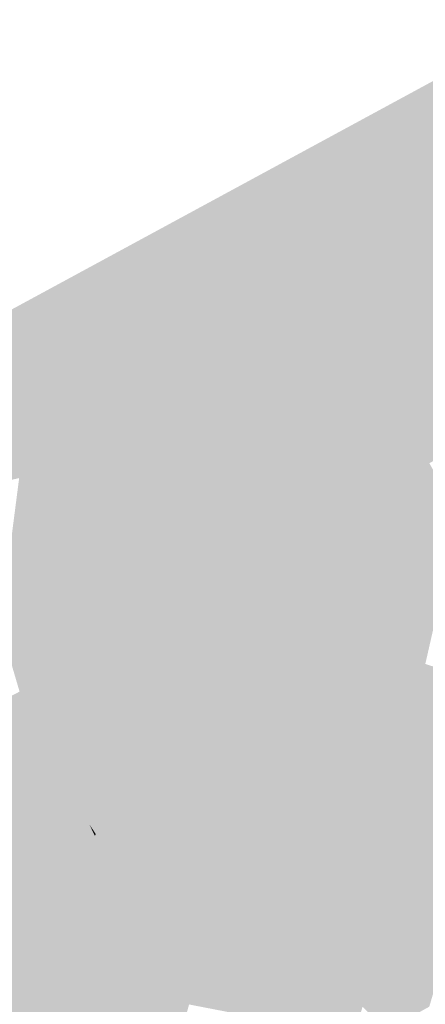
# Model space of a CAD drawing. Header units: metres. Extents: x 164696 to 183842, y 382615 to 387356.
# Tile 281 of 656: x 182608 to 182609.18, y 386593.38 to 386596.27. Entities that reach past the tile are written whole.
import ezdxf

# ---------------------------------------------------------------- set-up
doc = ezdxf.new("R2010")
doc.units = ezdxf.units.M
doc.layers.add('C3D-SURFACE_TINSURFACE', color=7, linetype='Continuous')

msp = doc.modelspace()

# ---------------------------------------------------------------- linework, layer by layer
at = {"layer": 'C3D-SURFACE_TINSURFACE', "color": 11, "linetype": 'Continuous', "lineweight": -3, "true_color": 0xff8585}
for points in [[(182604.9683, 386593.7864), (182608.797, 386595.7589), (182612.73, 386597.9982)], [(182612.73, 386597.9982), (182608.797, 386595.7589), (182610.9708, 386596.9537)], [(182608.797, 386595.7589), (182610.158, 386596.1669), (182610.9708, 386596.9537)], [(182608.797, 386595.7589), (182610.0373, 386596.0838), (182610.158, 386596.1669)], [(182608.797, 386595.7589), (182610.0174, 386596.0712), (182610.0373, 386596.0838)], [(182608.797, 386595.7589), (182609.9975, 386596.0586), (182610.0174, 386596.0712)], [(182608.797, 386595.7589), (182609.9776, 386596.0459), (182609.9975, 386596.0586)], [(182608.797, 386595.7589), (182609.9578, 386596.0333), (182609.9776, 386596.0459)], [(182608.797, 386595.7589), (182609.8399, 386595.9506), (182609.9578, 386596.0333)], [(182608.797, 386595.7589), (182609.68, 386595.8584), (182609.8399, 386595.9506)], [(182608.797, 386595.7589), (182609.6436, 386595.8407), (182609.68, 386595.8584)], [(182608.797, 386595.7589), (182609.6072, 386595.823), (182609.6436, 386595.8407)], [(182608.797, 386595.7589), (182609.5708, 386595.8053), (182609.6072, 386595.823)], [(182608.797, 386595.7589), (182609.5344, 386595.7877), (182609.5708, 386595.8053)], [(182608.797, 386595.7589), (182609.498, 386595.77), (182609.5344, 386595.7877)], [(182604.9683, 386593.7864), (182606.8329, 386594.6556), (182608.797, 386595.7589)], [(182606.8329, 386594.6556), (182607.9957, 386594.9241), (182608.797, 386595.7589)], [(182607.9957, 386594.9241), (182608.042, 386594.9507), (182608.797, 386595.7589)], [(182608.797, 386595.7589), (182608.042, 386594.9507), (182608.0884, 386594.9773)], [(182608.797, 386595.7589), (182608.0884, 386594.9773), (182608.1709, 386595.0269)], [(182608.2063, 386595.0477), (182608.797, 386595.7589), (182608.1709, 386595.0269)], [(182608.2063, 386595.0477), (182608.2417, 386595.0686), (182608.797, 386595.7589)], [(182608.2417, 386595.0686), (182608.2771, 386595.0895), (182608.797, 386595.7589)], [(182608.2771, 386595.0895), (182608.3125, 386595.1103), (182608.797, 386595.7589)], [(182608.3125, 386595.1103), (182608.3479, 386595.1311), (182608.797, 386595.7589)], [(182608.3479, 386595.1311), (182608.4176, 386595.1752), (182608.797, 386595.7589)], [(182608.797, 386595.7589), (182608.4176, 386595.1752), (182608.4478, 386595.1912)], [(182608.797, 386595.7589), (182608.4478, 386595.1912), (182608.4779, 386595.2072)], [(182608.5081, 386595.2231), (182608.797, 386595.7589), (182608.4779, 386595.2072)], [(182608.5081, 386595.2231), (182608.5382, 386595.2391), (182608.797, 386595.7589)], [(182608.5382, 386595.2391), (182608.5684, 386595.2551), (182608.797, 386595.7589)], [(182608.5684, 386595.2551), (182608.5985, 386595.271), (182608.797, 386595.7589)], [(182608.797, 386595.7589), (182608.5985, 386595.271), (182608.6287, 386595.287)], [(182608.797, 386595.7589), (182608.6287, 386595.287), (182608.6588, 386595.303)], [(182608.797, 386595.7589), (182608.6588, 386595.303), (182608.8131, 386595.7266)], [(182608.797, 386595.7589), (182609.4616, 386595.7523), (182609.498, 386595.77)], [(182608.797, 386595.7589), (182608.8131, 386595.7266), (182609.1827, 386595.6144)], [(182608.797, 386595.7589), (182609.1827, 386595.6144), (182609.2173, 386595.6318)], [(182608.797, 386595.7589), (182609.2173, 386595.6318), (182609.252, 386595.6493)], [(182608.797, 386595.7589), (182609.252, 386595.6493), (182609.2867, 386595.6667)], [(182608.797, 386595.7589), (182609.2867, 386595.6667), (182609.3213, 386595.6842)], [(182608.797, 386595.7589), (182609.3213, 386595.6842), (182609.356, 386595.7017)], [(182608.797, 386595.7589), (182609.356, 386595.7017), (182609.3907, 386595.7191)], [(182608.797, 386595.7589), (182609.3907, 386595.7191), (182609.4252, 386595.7346)], [(182608.797, 386595.7589), (182609.4252, 386595.7346), (182609.4616, 386595.7523)], [(182608.6588, 386595.303), (182608.7041, 386595.3258), (182608.8131, 386595.7266)], [(182608.7041, 386595.3258), (182608.8269, 386595.7023), (182608.8131, 386595.7266)], [(182608.8131, 386595.7266), (182608.8269, 386595.7023), (182609.1827, 386595.6144)], [(182608.7041, 386595.3258), (182608.7486, 386595.3497), (182608.8269, 386595.7023)], [(182608.7486, 386595.3497), (182608.8482, 386595.661), (182608.8269, 386595.7023)], [(182608.8269, 386595.7023), (182608.8482, 386595.661), (182609.1827, 386595.6144)], [(182609.1453, 386595.0571), (182609.356, 386595.7017), (182609.3213, 386595.6842)], [(182609.1453, 386595.0571), (182609.9996, 386595.4525), (182609.356, 386595.7017)], [(182608.7486, 386595.3497), (182608.793, 386595.3737), (182608.8482, 386595.661)], [(182608.793, 386595.3737), (182608.8696, 386595.6197), (182608.8482, 386595.661)], [(182609.1094, 386595.5598), (182608.8482, 386595.661), (182608.8696, 386595.6197)], [(182609.1094, 386595.5598), (182609.1461, 386595.5827), (182608.8482, 386595.661)], [(182609.1461, 386595.5827), (182609.1827, 386595.6144), (182608.8482, 386595.661)], [(182609.0992, 386595.1507), (182609.3213, 386595.6842), (182609.2867, 386595.6667)], [(182609.0992, 386595.1507), (182609.128, 386595.0896), (182609.3213, 386595.6842)], [(182609.0992, 386595.1507), (182609.2867, 386595.6667), (182609.252, 386595.6493)], [(182609.1453, 386595.0571), (182609.3213, 386595.6842), (182609.128, 386595.0896)], [(182609.0688, 386595.2143), (182609.2173, 386595.6318), (182609.1461, 386595.5827)], [(182609.084, 386595.1825), (182609.2173, 386595.6318), (182609.0688, 386595.2143)], [(182609.084, 386595.1825), (182609.252, 386595.6493), (182609.2173, 386595.6318)], [(182609.084, 386595.1825), (182609.0992, 386595.1507), (182609.252, 386595.6493)], [(182609.1461, 386595.5827), (182609.2173, 386595.6318), (182609.1827, 386595.6144)], [(182608.793, 386595.3737), (182608.8909, 386595.5784), (182608.8696, 386595.6197)], [(182608.8909, 386595.5784), (182609.0728, 386595.5369), (182608.8696, 386595.6197)], [(182609.0728, 386595.5369), (182609.1094, 386595.5598), (182608.8696, 386595.6197)], [(182608.793, 386595.3737), (182608.8375, 386595.3976), (182608.8909, 386595.5784)], [(182608.8375, 386595.3976), (182608.9122, 386595.537), (182608.8909, 386595.5784)], [(182608.8909, 386595.5784), (182608.9122, 386595.537), (182609.0361, 386595.514)], [(182608.8909, 386595.5784), (182609.0361, 386595.514), (182609.0728, 386595.5369)], [(182609.0383, 386595.2779), (182609.1461, 386595.5827), (182609.1094, 386595.5598)], [(182609.0383, 386595.2779), (182609.0536, 386595.2461), (182609.1461, 386595.5827)], [(182609.0536, 386595.2461), (182609.0688, 386595.2143), (182609.1461, 386595.5827)], [(182609.0231, 386595.3097), (182609.1094, 386595.5598), (182609.0728, 386595.5369)], [(182609.0383, 386595.2779), (182609.1094, 386595.5598), (182609.0231, 386595.3097)], [(182608.8375, 386595.3976), (182608.8819, 386595.4215), (182608.9122, 386595.537)], [(182608.8819, 386595.4215), (182608.9335, 386595.4957), (182608.9122, 386595.537)], [(182608.9122, 386595.537), (182608.9335, 386595.4957), (182608.9994, 386595.4911)], [(182608.9122, 386595.537), (182608.9994, 386595.4911), (182609.0361, 386595.514)], [(182609.0077, 386595.3452), (182609.0361, 386595.514), (182608.9994, 386595.4911)], [(182609.0077, 386595.3452), (182609.0728, 386595.5369), (182609.0361, 386595.514)], [(182609.0077, 386595.3452), (182609.0231, 386595.3097), (182609.0728, 386595.5369)], [(182608.8819, 386595.4215), (182608.926, 386595.4453), (182608.9335, 386595.4957)], [(182608.9627, 386595.4682), (182608.9335, 386595.4957), (182608.926, 386595.4453)], [(182608.9627, 386595.4682), (182608.9994, 386595.4911), (182608.9335, 386595.4957)], [(182608.9563, 386595.4505), (182608.9994, 386595.4911), (182608.9627, 386595.4682)], [(182608.9563, 386595.4505), (182609.0077, 386595.3452), (182608.9994, 386595.4911)], [(182608.9563, 386595.4505), (182608.9627, 386595.4682), (182608.926, 386595.4453)], [(182609.0077, 386595.3452), (182608.926, 386595.4453), (182608.8819, 386595.4215)], [(182609.0077, 386595.3452), (182608.9563, 386595.4505), (182608.926, 386595.4453)], [(182609.1453, 386595.0571), (182609.1626, 386595.0245), (182609.9996, 386595.4525)], [(182609.1626, 386595.0245), (182610.014, 386595.4193), (182609.9996, 386595.4525)], [(182609.0231, 386595.3097), (182608.8375, 386595.3976), (182608.793, 386595.3737)], [(182609.0077, 386595.3452), (182608.8819, 386595.4215), (182608.8375, 386595.3976)], [(182609.0231, 386595.3097), (182609.0077, 386595.3452), (182608.8375, 386595.3976)], [(182609.1626, 386595.0245), (182609.1799, 386594.992), (182610.014, 386595.4193)], [(182609.1799, 386594.992), (182609.1947, 386594.9677), (182610.014, 386595.4193)], [(182609.0383, 386595.2779), (182608.793, 386595.3737), (182608.7486, 386595.3497)], [(182609.0383, 386595.2779), (182609.0231, 386595.3097), (182608.793, 386595.3737)], [(182609.0688, 386595.2143), (182608.7486, 386595.3497), (182608.7041, 386595.3258)], [(182609.0383, 386595.2779), (182608.7486, 386595.3497), (182609.0536, 386595.2461)], [(182609.0688, 386595.2143), (182609.0536, 386595.2461), (182608.7486, 386595.3497)], [(182609.084, 386595.1825), (182608.7041, 386595.3258), (182608.6588, 386595.303)], [(182609.084, 386595.1825), (182609.0688, 386595.2143), (182608.7041, 386595.3258)], [(182609.1107, 386595.1222), (182608.6287, 386595.287), (182608.5985, 386595.271)], [(182609.1107, 386595.1222), (182608.6588, 386595.303), (182608.6287, 386595.287)], [(182609.0992, 386595.1507), (182609.084, 386595.1825), (182608.6588, 386595.303)], [(182609.1107, 386595.1222), (182609.0992, 386595.1507), (182608.6588, 386595.303)], [(182609.1453, 386595.0571), (182608.5684, 386595.2551), (182608.5382, 386595.2391)], [(182609.128, 386595.0896), (182608.5985, 386595.271), (182608.5684, 386595.2551)], [(182609.1453, 386595.0571), (182609.128, 386595.0896), (182608.5684, 386595.2551)], [(182609.128, 386595.0896), (182609.1107, 386595.1222), (182608.5985, 386595.271)], [(182609.1626, 386595.0245), (182608.5382, 386595.2391), (182608.5081, 386595.2231)], [(182609.1626, 386595.0245), (182609.1453, 386595.0571), (182608.5382, 386595.2391)], [(182608.9656, 386594.2656), (182608.4779, 386595.2072), (182608.4478, 386595.1912)], [(182609.1799, 386594.992), (182608.5081, 386595.2231), (182608.4779, 386595.2072)], [(182608.9656, 386594.2656), (182609.1799, 386594.992), (182608.4779, 386595.2072)], [(182609.1799, 386594.992), (182609.1626, 386595.0245), (182608.5081, 386595.2231)], [(182608.3479, 386595.1311), (182608.3833, 386595.152), (182608.4176, 386595.1752)], [(182608.861, 386594.2213), (182608.4478, 386595.1912), (182608.3833, 386595.152)], [(182608.3833, 386595.152), (182608.4478, 386595.1912), (182608.4176, 386595.1752)], [(182608.9656, 386594.2656), (182608.4478, 386595.1912), (182608.9131, 386594.2403)], [(182608.9131, 386594.2403), (182608.4478, 386595.1912), (182608.861, 386594.2213)], [(182608.861, 386594.2213), (182608.3833, 386595.152), (182608.3479, 386595.1311)], [(182609.0992, 386595.1507), (182609.1107, 386595.1222), (182609.128, 386595.0896)], [(182608.7856, 386594.1818), (182608.3125, 386595.1103), (182608.2771, 386595.0895)], [(182608.8233, 386594.2015), (182608.3479, 386595.1311), (182608.3125, 386595.1103)], [(182608.8233, 386594.2015), (182608.3125, 386595.1103), (182608.7856, 386594.1818)], [(182608.861, 386594.2213), (182608.3479, 386595.1311), (182608.8233, 386594.2015)], [(182608.748, 386594.1621), (182608.2771, 386595.0895), (182608.2417, 386595.0686)], [(182608.748, 386594.1621), (182608.7856, 386594.1818), (182608.2771, 386595.0895)], [(182608.7103, 386594.1423), (182608.2417, 386595.0686), (182608.2063, 386595.0477)], [(182608.748, 386594.1621), (182608.2417, 386595.0686), (182608.7103, 386594.1423)], [(182608.6727, 386594.1226), (182608.1709, 386595.0269), (182607.9401, 386594.4928)], [(182607.9401, 386594.4928), (182608.1709, 386595.0269), (182608.1348, 386595.004)], [(182608.1709, 386595.0269), (182608.0884, 386594.9773), (182608.1348, 386595.004)], [(182608.7103, 386594.1423), (182608.2063, 386595.0477), (182608.1709, 386595.0269)], [(182608.6727, 386594.1226), (182608.7103, 386594.1423), (182608.1709, 386595.0269)], [(182607.9401, 386594.4928), (182608.1348, 386595.004), (182608.0884, 386594.9773)], [(182607.9401, 386594.4928), (182608.0884, 386594.9773), (182608.042, 386594.9507)], [(182608.9656, 386594.2656), (182609.1947, 386594.9677), (182609.1799, 386594.992)], [(182609.0182, 386594.2909), (182609.1947, 386594.9677), (182608.9656, 386594.2656)], [(182609.0182, 386594.2909), (182609.2235, 386594.9158), (182609.1947, 386594.9677)], [(182607.9401, 386594.4928), (182608.042, 386594.9507), (182607.9957, 386594.9241)], [(182609.0707, 386594.3162), (182609.2235, 386594.9158), (182609.0182, 386594.2909)], [(182609.0707, 386594.3162), (182609.2523, 386594.864), (182609.2235, 386594.9158)], [(182609.1554, 386594.3641), (182609.2523, 386594.864), (182609.0707, 386594.3162)], [(182609.1554, 386594.3641), (182609.2811, 386594.8121), (182609.2523, 386594.864)], [(182609.1828, 386594.3803), (182609.2811, 386594.8121), (182609.1554, 386594.3641)], [(182608.635, 386594.1029), (182608.6727, 386594.1226), (182607.9401, 386594.4928)], [(182608.635, 386594.1029), (182607.9401, 386594.4928), (182607.9969, 386594.2995)], [(182609.1554, 386594.3641), (182609.0707, 386594.3162), (182609.1232, 386594.3415)], [(182609.1554, 386594.3641), (182609.1232, 386594.3415), (182609.5512, 386594.2639)], [(182609.1828, 386594.3803), (182609.1554, 386594.3641), (182609.5512, 386594.2639)], [(182609.6042, 386594.1614), (182609.1232, 386594.3415), (182609.0707, 386594.3162)], [(182609.1232, 386594.3415), (182609.5777, 386594.2127), (182609.5512, 386594.2639)], [(182609.6042, 386594.1614), (182609.5777, 386594.2127), (182609.1232, 386594.3415)], [(182609.4594, 386593.5256), (182609.0707, 386594.3162), (182609.0182, 386594.2909)], [(182609.4594, 386593.5256), (182609.6281, 386594.1178), (182609.0707, 386594.3162)], [(182609.6281, 386594.1178), (182609.6042, 386594.1614), (182609.0707, 386594.3162)], [(182607.206, 386593.8859), (182608.006, 386594.2828), (182607.9969, 386594.2995)], [(182607.206, 386593.8859), (182608.0151, 386594.266), (182608.006, 386594.2828)], [(182608.635, 386594.1029), (182607.9969, 386594.2995), (182608.5977, 386594.0856)], [(182608.5977, 386594.0856), (182607.9969, 386594.2995), (182608.006, 386594.2828)], [(182608.5977, 386594.0856), (182608.006, 386594.2828), (182608.0151, 386594.266)], [(182609.4059, 386593.4947), (182609.0182, 386594.2909), (182608.9656, 386594.2656)], [(182609.4326, 386593.5101), (182609.4594, 386593.5256), (182609.0182, 386594.2909)], [(182609.4059, 386593.4947), (182609.4326, 386593.5101), (182609.0182, 386594.2909)], [(182607.824, 386593.652), (182608.0151, 386594.266), (182607.206, 386593.8859)], [(182607.8616, 386593.6734), (182608.0151, 386594.266), (182607.824, 386593.652)], [(182607.8616, 386593.6734), (182608.0241, 386594.2493), (182608.0151, 386594.266)], [(182607.8616, 386593.6734), (182608.0332, 386594.2325), (182608.0241, 386594.2493)], [(182608.5977, 386594.0856), (182608.0151, 386594.266), (182608.0241, 386594.2493)], [(182608.5977, 386594.0856), (182608.0241, 386594.2493), (182608.5584, 386594.0649)], [(182608.5584, 386594.0649), (182608.0241, 386594.2493), (182608.0332, 386594.2325)], [(182609.3731, 386593.4764), (182608.9656, 386594.2656), (182608.9131, 386594.2403)], [(182609.3731, 386593.4764), (182609.4059, 386593.4947), (182608.9656, 386594.2656)], [(182607.9071, 386593.6989), (182608.0332, 386594.2325), (182607.8616, 386593.6734)], [(182607.9071, 386593.6989), (182607.9526, 386593.7244), (182608.0332, 386594.2325)], [(182607.9526, 386593.7244), (182608.0836, 386594.1544), (182608.0332, 386594.2325)], [(182608.5584, 386594.0649), (182608.0332, 386594.2325), (182608.0836, 386594.1544)], [(182609.2296, 386593.4699), (182608.9131, 386594.2403), (182608.8233, 386594.2015)], [(182608.9131, 386594.2403), (182608.861, 386594.2213), (182608.8233, 386594.2015)], [(182609.3135, 386593.4435), (182609.3731, 386593.4764), (182608.9131, 386594.2403)], [(182609.2837, 386593.427), (182609.3135, 386593.4435), (182608.9131, 386594.2403)], [(182609.2837, 386593.427), (182608.9131, 386594.2403), (182609.2296, 386593.4699)], [(182609.2231, 386593.4671), (182608.8233, 386594.2015), (182608.7856, 386594.1818)], [(182609.2296, 386593.4699), (182608.8233, 386594.2015), (182609.2231, 386593.4671)], [(182609.0519, 386593.5199), (182608.748, 386594.1621), (182608.7103, 386594.1423)], [(182609.0987, 386593.5458), (182608.7856, 386594.1818), (182608.748, 386594.1621)], [(182609.0987, 386593.5458), (182608.748, 386594.1621), (182609.0519, 386593.5199)], [(182609.2231, 386593.4671), (182608.7856, 386594.1818), (182609.2204, 386593.4657)], [(182609.0987, 386593.5458), (182609.1177, 386593.5285), (182608.7856, 386594.1818)], [(182609.2204, 386593.4657), (182608.7856, 386594.1818), (182609.1177, 386593.5285)], [(182607.9981, 386593.7499), (182608.0836, 386594.1544), (182607.9526, 386593.7244)], [(182607.9981, 386593.7499), (182608.1158, 386594.0869), (182608.0836, 386594.1544)], [(182608.5584, 386594.0649), (182608.0836, 386594.1544), (182608.519, 386594.0443)], [(182608.519, 386594.0443), (182608.0836, 386594.1544), (182608.4796, 386594.0237)], [(182608.4403, 386594.0031), (182608.4796, 386594.0237), (182608.0836, 386594.1544)], [(182608.4403, 386594.0031), (182608.0836, 386594.1544), (182608.1158, 386594.0869)], [(182609.0023, 386593.4955), (182608.7103, 386594.1423), (182608.6727, 386594.1226)], [(182609.0519, 386593.5199), (182608.7103, 386594.1423), (182609.0552, 386593.4943)], [(182609.0023, 386593.4955), (182609.0206, 386593.4778), (182608.7103, 386594.1423)], [(182609.0552, 386593.4943), (182608.7103, 386594.1423), (182609.0206, 386593.4778)], [(182608.9995, 386593.3776), (182608.635, 386594.1029), (182608.4369, 386593.4701)], [(182608.635, 386594.1029), (182608.5977, 386594.0856), (182608.4369, 386593.4701)], [(182608.9583, 386593.5088), (182608.6727, 386594.1226), (182608.635, 386594.1029)], [(182608.9995, 386593.3776), (182608.9583, 386593.5088), (182608.635, 386594.1029)], [(182608.9583, 386593.5088), (182608.9818, 386593.4847), (182608.6727, 386594.1226)], [(182609.0023, 386593.4955), (182608.6727, 386594.1226), (182608.9818, 386593.4847)], [(182608.0437, 386593.7754), (182608.1158, 386594.0869), (182607.9981, 386593.7499)], [(182608.0437, 386593.7754), (182608.1314, 386594.055), (182608.1158, 386594.0869)], [(182608.4403, 386594.0031), (182608.1158, 386594.0869), (182608.4009, 386593.9825)], [(182608.4009, 386593.9825), (182608.1158, 386594.0869), (182608.1314, 386594.055)], [(182608.4148, 386593.5071), (182608.4369, 386593.4701), (182608.5977, 386594.0856)], [(182608.4148, 386593.5071), (182608.5977, 386594.0856), (182608.5584, 386594.0649)], [(182608.0437, 386593.7754), (182608.147, 386594.0231), (182608.1314, 386594.055)], [(182608.4009, 386593.9825), (182608.1314, 386594.055), (182608.3615, 386593.9619)], [(182608.3615, 386593.9619), (182608.1314, 386594.055), (182608.147, 386594.0231)], [(182608.3704, 386593.5811), (182608.3926, 386593.5441), (182608.519, 386594.0443)], [(182608.3704, 386593.5811), (182608.519, 386594.0443), (182608.4796, 386594.0237)], [(182608.4148, 386593.5071), (182608.5584, 386594.0649), (182608.3926, 386593.5441)], [(182608.5584, 386594.0649), (182608.519, 386594.0443), (182608.3926, 386593.5441)], [(182608.0892, 386593.8009), (182608.147, 386594.0231), (182608.0437, 386593.7754)], [(182608.0892, 386593.8009), (182608.115, 386593.8205), (182608.147, 386594.0231)], [(182608.115, 386593.8205), (182608.1626, 386593.9911), (182608.147, 386594.0231)], [(182608.3615, 386593.9619), (182608.147, 386594.0231), (182608.325, 386593.9438)], [(182608.325, 386593.9438), (182608.147, 386594.0231), (182608.1626, 386593.9911)], [(182608.4403, 386594.0031), (182608.3704, 386593.5811), (182608.4796, 386594.0237)], [(182608.1782, 386593.9592), (182608.1626, 386593.9911), (182608.115, 386593.8205)], [(182608.325, 386593.9438), (182608.1626, 386593.9911), (182608.2987, 386593.9284)], [(182608.1782, 386593.9592), (182608.2987, 386593.9284), (182608.1626, 386593.9911)], [(182608.4403, 386594.0031), (182608.32, 386593.6592), (182608.3704, 386593.5811)], [(182608.4403, 386594.0031), (182608.4009, 386593.9825), (182608.32, 386593.6592)], [(182608.1782, 386593.9592), (182608.115, 386593.8205), (182608.1413, 386593.8359)], [(182608.1782, 386593.9592), (182608.1413, 386593.8359), (182608.1675, 386593.8513)], [(182608.2005, 386593.9118), (182608.1782, 386593.9592), (182608.1675, 386593.8513)], [(182608.1782, 386593.9592), (182608.2725, 386593.913), (182608.2987, 386593.9284)], [(182608.1782, 386593.9592), (182608.2005, 386593.9118), (182608.2725, 386593.913)], [(182608.2707, 386593.7633), (182608.2871, 386593.7286), (182608.3615, 386593.9619)], [(182608.2707, 386593.7633), (182608.3615, 386593.9619), (182608.325, 386593.9438)], [(182608.2871, 386593.7286), (182608.3036, 386593.6939), (182608.4009, 386593.9825)], [(182608.2871, 386593.7286), (182608.4009, 386593.9825), (182608.3615, 386593.9619)], [(182608.3036, 386593.6939), (182608.32, 386593.6592), (182608.4009, 386593.9825)], [(182608.2707, 386593.7633), (182608.325, 386593.9438), (182608.2987, 386593.9284)], [(182608.2005, 386593.9118), (182608.1675, 386593.8513), (182608.1937, 386593.8667)], [(182608.2169, 386593.8781), (182608.2005, 386593.9118), (182608.1937, 386593.8667)], [(182608.2005, 386593.9118), (182608.2462, 386593.8976), (182608.2725, 386593.913)], [(182608.2005, 386593.9118), (182608.22, 386593.8821), (182608.2462, 386593.8976)], [(182608.2005, 386593.9118), (182608.2169, 386593.8781), (182608.22, 386593.8821)], [(182608.2334, 386593.8444), (182608.2498, 386593.8107), (182608.2725, 386593.913)], [(182608.2334, 386593.8444), (182608.2725, 386593.913), (182608.2462, 386593.8976)], [(182608.2498, 386593.8107), (182608.2707, 386593.7633), (182608.2987, 386593.9284)], [(182608.2498, 386593.8107), (182608.2987, 386593.9284), (182608.2725, 386593.913)], [(182608.2334, 386593.8444), (182608.2169, 386593.8781), (182608.1937, 386593.8667)], [(182608.2334, 386593.8444), (182608.22, 386593.8821), (182608.2169, 386593.8781)], [(182608.2334, 386593.8444), (182608.2462, 386593.8976), (182608.22, 386593.8821)], [(182608.2498, 386593.8107), (182608.1675, 386593.8513), (182608.1413, 386593.8359)], [(182608.2334, 386593.8444), (182608.1937, 386593.8667), (182608.1675, 386593.8513)], [(182608.2498, 386593.8107), (182608.2334, 386593.8444), (182608.1675, 386593.8513)], [(182608.2707, 386593.7633), (182608.115, 386593.8205), (182608.0892, 386593.8009)], [(182608.2707, 386593.7633), (182608.1413, 386593.8359), (182608.115, 386593.8205)], [(182608.2707, 386593.7633), (182608.2498, 386593.8107), (182608.1413, 386593.8359)], [(182608.2871, 386593.7286), (182608.0892, 386593.8009), (182608.0437, 386593.7754)], [(182608.2871, 386593.7286), (182608.2707, 386593.7633), (182608.0892, 386593.8009)], [(182608.0437, 386593.7754), (182607.9981, 386593.7499), (182608.32, 386593.6592)], [(182608.3036, 386593.6939), (182608.2871, 386593.7286), (182608.0437, 386593.7754)], [(182608.3036, 386593.6939), (182608.0437, 386593.7754), (182608.32, 386593.6592)], [(182607.9981, 386593.7499), (182607.9526, 386593.7244), (182608.3365, 386593.6245)], [(182607.9981, 386593.7499), (182608.3365, 386593.6245), (182608.32, 386593.6592)], [(182607.9071, 386593.6989), (182607.8616, 386593.6734), (182608.3926, 386593.5441)], [(182607.9071, 386593.6989), (182608.3365, 386593.6245), (182607.9526, 386593.7244)], [(182607.9071, 386593.6989), (182608.3704, 386593.5811), (182608.3365, 386593.6245)], [(182607.9071, 386593.6989), (182608.3926, 386593.5441), (182608.3704, 386593.5811)], [(182608.4148, 386593.5071), (182607.8616, 386593.6734), (182607.824, 386593.652)], [(182608.4148, 386593.5071), (182608.3926, 386593.5441), (182607.8616, 386593.6734)], [(182608.2531, 386592.8681), (182607.824, 386593.652), (182607.6354, 386593.0704)], [(182608.2531, 386592.8681), (182608.4148, 386593.5071), (182607.824, 386593.652)], [(182608.3704, 386593.5811), (182608.32, 386593.6592), (182608.3365, 386593.6245)], [(182608.2531, 386592.8681), (182608.4369, 386593.4701), (182608.4148, 386593.5071)], [(182608.2773, 386592.8815), (182608.4369, 386593.4701), (182608.2531, 386592.8681)], [(182608.2773, 386592.8815), (182608.3015, 386592.895), (182608.4369, 386593.4701)], [(182608.3015, 386592.895), (182608.4591, 386593.4331), (182608.4369, 386593.4701)], [(182609.0138, 386593.2833), (182608.4369, 386593.4701), (182608.4591, 386593.4331)], [(182609.0269, 386593.2902), (182608.9797, 386593.3143), (182608.4369, 386593.4701)], [(182609.0269, 386593.2902), (182608.4369, 386593.4701), (182609.0138, 386593.2833)], [(182608.9995, 386593.3776), (182608.4369, 386593.4701), (182608.9797, 386593.3143)], [(182608.3015, 386592.895), (182608.3303, 386592.912), (182608.4591, 386593.4331)], [(182608.3303, 386592.912), (182608.3693, 386592.9339), (182608.4591, 386593.4331)], [(182608.3693, 386592.9339), (182608.4923, 386593.3843), (182608.4591, 386593.4331)], [(182609.0138, 386593.2833), (182608.4591, 386593.4331), (182608.4923, 386593.3843)]]:
    msp.add_solid(points, dxfattribs=at)
at = {"layer": 'C3D-SURFACE_TINSURFACE', "color": 61, "linetype": 'Continuous', "lineweight": -3, "true_color": 0xe4eb6b}
for points in [[(182609.1347, 386593.3448), (182609.0987, 386593.5458), (182609.0519, 386593.5199)], [(182609.1943, 386593.3777), (182609.1177, 386593.5285), (182609.0987, 386593.5458)], [(182609.1347, 386593.3448), (182609.1943, 386593.3777), (182609.0987, 386593.5458)], [(182609.1943, 386593.3777), (182609.2204, 386593.4657), (182609.1177, 386593.5285)], [(182609.0661, 386593.3107), (182608.9818, 386593.4847), (182608.9583, 386593.5088)], [(182609.0661, 386593.3107), (182608.9583, 386593.5088), (182608.9995, 386593.3776)], [(182609.1347, 386593.3448), (182609.0519, 386593.5199), (182609.0552, 386593.4943)], [(182609.0661, 386593.3107), (182609.0023, 386593.4955), (182608.9818, 386593.4847)], [(182609.0922, 386593.3245), (182609.0206, 386593.4778), (182609.0023, 386593.4955)], [(182609.0661, 386593.3107), (182609.0922, 386593.3245), (182609.0023, 386593.4955)], [(182609.0922, 386593.3245), (182609.0552, 386593.4943), (182609.0206, 386593.4778)], [(182609.0922, 386593.3245), (182609.1347, 386593.3448), (182609.0552, 386593.4943)]]:
    msp.add_solid(points, dxfattribs=at)

doc.saveas('drawing.dxf')
